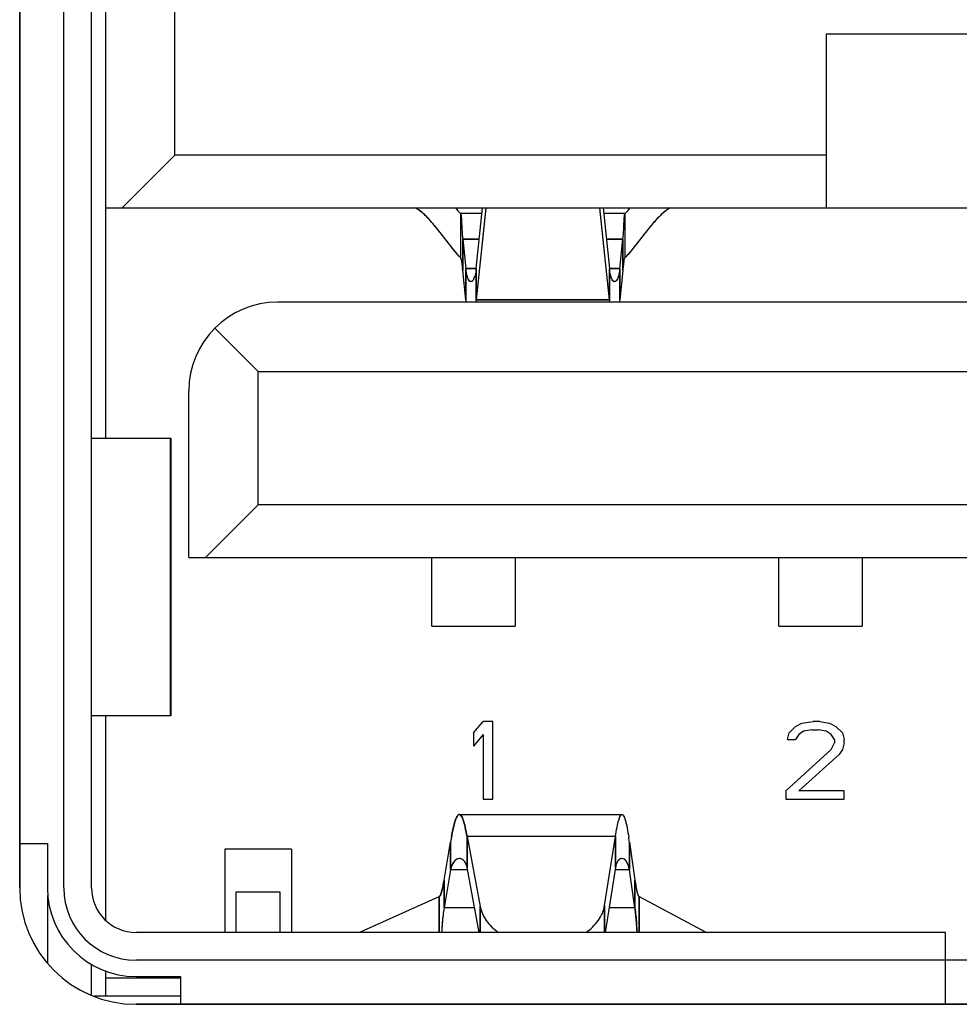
# Model space of a CAD drawing. Header units: millimetres. Extents: x 0 to 1750, y -1720 to 477.
# Tile 306 of 317: x 773 to 780, y -68 to -61. Entities that reach past the tile are written whole.
import ezdxf

# ---------------------------------------------------------------- set-up
doc = ezdxf.new("R2010")
doc.units = ezdxf.units.MM
doc.header["$LTSCALE"] = 92.51
for name, color, linetype in [('101301666_14DXF_CONTINUOUS_LINE', 7, 'CONTINUOUS'), ('101301666_DXF_CONTINUOUS_LINE', 7, 'CONTINUOUS'), ('DE-11-072043DXF_CONTINUOUS_LINE', 7, 'CONTINUOUS')]:
    doc.layers.add(name, color=color, linetype=linetype)

msp = doc.modelspace()

# ---------------------------------------------------------------- linework, layer by layer
at = {"layer": '101301666_14DXF_CONTINUOUS_LINE'}
for p, q in [((773.5686, -67.4652), (773.5686, -54.4852)), ((773.6686, -57.6164), (773.6686, -64.2252)), ((774.1686, -62.1852), (774.1686, -59.5652)), ((778.8586, -61.3152), (778.8586, -62.5652)), ((780.7786, -61.3152), (778.8586, -61.3152)), ((774.1686, -62.1852), (773.7886, -62.5652)), ((778.8586, -62.1852), (774.1686, -62.1852)), ((773.6686, -62.5652), (785.9686, -62.5652)), ((776.2249, -62.607), (776.2249, -62.924)), ((776.3805, -62.607), (776.2249, -62.607)), ((776.3388, -63.0029), (776.3849, -62.5652)), ((776.4083, -62.5677), (776.3388, -63.2278)), ((777.2984, -63.2278), (777.2289, -62.5677)), ((777.2523, -62.5652), (777.2984, -63.0029)), ((777.4123, -62.607), (777.2567, -62.607)), ((777.4123, -62.924), (777.4123, -62.607)), ((776.2417, -62.7918), (776.2417, -63.0166)), ((776.2417, -62.7918), (776.2639, -63.0029)), ((776.3611, -62.7918), (776.2417, -62.7918)), ((777.3955, -62.7918), (777.2762, -62.7918)), ((777.3733, -63.0029), (777.3955, -62.7918)), ((777.3955, -63.0166), (777.3955, -62.7918)), ((776.2639, -63.2278), (776.2417, -63.0166)), ((776.2639, -63.2278), (776.2639, -63.0029)), ((776.2639, -63.0029), (776.3388, -63.0029)), ((776.3388, -63.0029), (776.3388, -63.2278)), ((777.2984, -63.2278), (777.2984, -63.0029)), ((777.2984, -63.0029), (777.3733, -63.0029)), ((777.3733, -63.0029), (777.3733, -63.2278)), ((777.3955, -63.0166), (777.3733, -63.2278)), ((776.3038, -63.097), (776.3014, -63.0972)), ((784.7286, -63.2452), (774.9086, -63.2452)), ((776.3388, -63.2278), (777.2984, -63.2278)), ((774.7686, -63.7452), (774.4561, -63.4327)), ((774.7686, -64.7052), (774.7686, -63.7452)), ((774.7686, -63.7452), (784.8686, -63.7452)), ((774.2686, -65.0852), (774.2686, -63.8852)), ((773.5703, -64.2252), (774.1385, -64.2252)), ((774.1352, -64.2252), (774.1352, -66.2252)), ((774.1386, -64.2252), (774.1386, -66.2252)), ((774.7686, -64.7052), (774.3886, -65.0852)), ((784.8686, -64.7052), (774.7686, -64.7052)), ((774.2686, -65.0852), (785.3686, -65.0852)), ((776.0186, -65.5802), (776.0186, -65.0852)), ((776.6186, -65.0852), (776.6186, -65.5802)), ((778.5186, -65.5802), (778.5186, -65.0852)), ((779.1186, -65.0852), (779.1186, -65.5802)), ((776.0186, -65.5802), (776.6186, -65.5802)), ((778.5186, -65.5802), (779.1186, -65.5802)), ((774.1385, -66.2252), (773.5703, -66.2252)), ((773.6686, -66.2252), (773.6686, -67.6971)), ((776.3186, -66.3486), (776.3886, -66.2652)), ((776.4586, -66.2652), (776.3886, -66.2652)), ((776.4586, -66.8252), (776.4586, -66.2652)), ((778.5919, -66.3486), (778.6386, -66.301)), ((778.6386, -66.301), (778.6853, -66.2771)), ((778.6853, -66.2771), (778.7669, -66.2652)), ((778.8136, -66.2652), (778.7669, -66.2652)), ((778.8136, -66.2652), (778.8836, -66.2771)), ((778.8836, -66.2771), (778.9303, -66.301)), ((778.9303, -66.301), (778.9769, -66.3486)), ((776.3186, -66.3486), (776.3186, -66.444)), ((776.3886, -66.3605), (776.3186, -66.444)), ((776.3886, -66.3605), (776.3886, -66.8252)), ((778.5803, -66.3963), (778.5919, -66.3486)), ((778.6619, -66.3605), (778.6386, -66.3963)), ((778.6969, -66.3367), (778.6619, -66.3605)), ((778.7553, -66.3248), (778.6969, -66.3367)), ((778.7553, -66.3248), (778.8019, -66.3248)), ((778.8603, -66.3367), (778.8019, -66.3248)), ((778.8953, -66.3605), (778.8603, -66.3367)), ((778.9186, -66.3963), (778.8953, -66.3605)), ((778.9769, -66.3486), (778.9886, -66.3963)), ((778.5803, -66.3963), (778.6386, -66.3963)), ((778.8953, -66.4678), (778.9186, -66.4201)), ((778.9186, -66.3963), (778.9186, -66.4201)), ((778.9886, -66.4201), (778.9769, -66.4678)), ((778.9886, -66.4201), (778.9886, -66.3963)), ((778.5686, -66.7657), (778.8953, -66.4678)), ((778.9536, -66.5035), (778.6619, -66.7657)), ((778.9769, -66.4678), (778.9536, -66.5035)), ((778.5686, -66.7657), (778.5686, -66.8252)), ((778.9886, -66.7657), (778.6619, -66.7657)), ((778.9886, -66.8252), (778.9886, -66.7657)), ((776.3886, -66.8252), (776.4586, -66.8252)), ((778.5686, -66.8252), (778.9886, -66.8252)), ((776.2171, -66.9352), (777.3892, -66.9352)), ((776.273, -67.0934), (776.273, -67.3182)), ((776.273, -67.0934), (776.3669, -67.5976)), ((777.3419, -67.0934), (776.273, -67.0934)), ((777.2634, -67.5913), (777.3419, -67.0934)), ((777.3419, -67.3182), (777.3419, -67.0934)), ((773.0506, -67.1452), (773.2506, -67.1452)), ((773.2506, -67.1452), (773.2506, -67.4652)), ((776.1074, -67.409), (776.1538, -67.1352)), ((776.16, -67.1002), (776.1538, -67.1352)), ((776.1538, -67.3354), (776.1538, -67.1352)), ((777.4427, -67.1352), (777.4427, -67.3354)), ((777.4427, -67.1352), (777.482, -67.409)), ((774.5286, -67.1852), (774.5286, -67.7852)), ((775.0086, -67.1852), (774.5286, -67.1852)), ((775.0086, -67.1852), (775.0086, -67.7852)), ((776.1538, -67.3353), (776.1074, -67.6091)), ((776.2762, -67.3353), (776.1538, -67.3353)), ((776.36, -67.7852), (776.273, -67.3182)), ((777.3419, -67.3182), (777.2682, -67.7852)), ((777.4427, -67.3353), (777.3392, -67.3353)), ((777.482, -67.6091), (777.4427, -67.3353)), ((776.1074, -67.409), (776.1074, -67.6091)), ((777.482, -67.6091), (777.482, -67.409)), ((773.2506, -67.5202), (773.2506, -68.0057)), ((774.6086, -67.4952), (774.6086, -67.7852)), ((774.9266, -67.4952), (774.6086, -67.4952)), ((774.9266, -67.7852), (774.9266, -67.4952)), ((777.4954, -67.486), (777.4983, -67.4977)), ((775.5005, -67.7841), (776.0724, -67.5269)), ((776.0724, -67.7852), (776.0724, -67.527)), ((776.0724, -67.7852), (776.0724, -67.527)), ((777.2634, -67.5913), (777.2634, -67.7852)), ((777.5116, -67.5269), (777.5116, -67.7852)), ((777.5116, -67.5269), (777.5116, -67.7852)), ((777.5116, -67.5269), (777.9979, -67.7852)), ((776.3272, -67.6091), (776.1074, -67.6091)), ((776.3669, -67.7852), (776.3669, -67.5976)), ((777.482, -67.6091), (777.296, -67.6091)), ((779.7186, -67.7852), (773.8886, -67.7852)), ((779.7186, -68.3032), (779.7186, -67.7852)), ((773.5686, -68.2397), (773.5686, -68.0171)), ((773.6686, -68.064), (773.6686, -68.2452)), ((774.2086, -68.1152), (773.6686, -68.1152)), ((773.8886, -68.1032), (774.2086, -68.1032)), ((774.2086, -68.1032), (774.2086, -68.3032)), ((774.2086, -68.2452), (773.585, -68.2452))]:
    msp.add_line(p, q, dxfattribs=at)
for centre, radius, start, end in [((776.3011, -63.0848), 0.0124, 282.6376, 289.62082), ((776.2946, -63.0746), 0.0246, 310.82257, 313.42333), ((776.2287, -63.034), 0.1025, 335.89435, 336.84129), ((776.16, -63.0088), 0.1757, 342.30423, 343.1095), ((777.4746, -63.0096), 0.1729, 197.06334, 197.87888), ((777.406, -63.0351), 0.0997, 203.34089, 204.62482), ((777.342, -63.0754), 0.0236, 227.9599, 229.94435), ((777.336, -63.085), 0.0122, 251.95571, 258.38171), ((777.3358, -63.0859), 0.0114, 258.3835, 269.93118), ((774.9086, -63.8852), 0.64, 90, 180), ((780.2777, -62.805), 4.0359, 186.01337, 186.26278), ((772.325, -62.805), 4.036, 353.73743, 353.98689), ((781.3122, -62.805), 4.036, 186.01311, 186.26257), ((773.3596, -62.8049), 4.0359, 353.73661, 353.98602), ((774.3806, -67.5734), 3.0933, 8.14492, 8.80007), ((776.2182, -67.2915), 0.0384, 73.57236, 89.91658), ((776.2178, -67.2926), 0.0395, 71.6437, 73.5645), ((776.2066, -67.3093), 0.0598, 44.56543, 46.46631), ((776.1932, -67.3204), 0.0773, 33.55951, 35.57026), ((777.4206, -67.3145), 0.0753, 147.8444, 149.18062), ((777.4026, -67.3012), 0.0529, 136.24084, 138.47479), ((777.3886, -67.2819), 0.0289, 106.42601, 107.6624), ((774.5065, -67.138), 1.6237, 349.6865, 350.39534), ((779.3578, -67.1403), 1.895, 188.15155, 188.75833), ((779.0432, -67.1883), 1.5767, 188.7731, 188.9052), ((778.7651, -67.2324), 1.2951, 188.88421, 189.66596), ((778.5353, -67.2711), 1.0621, 189.68668, 189.86216), ((773.8886, -67.4652), 0.638, 180, 270), ((773.8886, -67.4652), 0.32, 180, 270), ((777.9256, -67.3885), 0.4411, 192.44568, 192.7701), ((777.739, -67.434), 0.249, 194.83255, 195.31994), ((777.5563, -67.4943), 0.0564, 203.9834, 205.31087), ((777.5235, -67.5126), 0.0189, 215.32336, 218.10149)]:
    msp.add_arc(centre, radius, start, end, dxfattribs=at)
for points, knots in [([(775.9326, -62.5866), (775.9299, -62.5846), (775.9195, -62.5769), (775.9085, -62.5699), (775.9001, -62.5652)], [0, 0, 0, 0, 0.258929, 1, 1, 1, 1]), ([(776.1847, -62.8771), (776.1416, -62.8248), (776.0822, -62.7443), (775.9993, -62.6462), (775.9553, -62.6039), (775.9326, -62.5866)], [0, 0, 0, 0, 0.527767, 0.777891, 1, 1, 1, 1]), ([(776.1889, -62.5652), (776.1919, -62.5688), (776.2036, -62.583), (776.2157, -62.5969), (776.2249, -62.607)], [0, 0, 0, 0, 0.254651, 1, 1, 1, 1]), ([(776.2249, -62.607), (776.2267, -62.609), (776.2291, -62.6155), (776.231, -62.6275), (776.2324, -62.6442), (776.2339, -62.6755), (776.2358, -62.7253), (776.2392, -62.7678), (776.2417, -62.7918)], [0, 0, 0, 0, 0.04219, 0.10734, 0.19731, 0.312017, 0.61243, 1, 1, 1, 1]), ([(777.3955, -62.7918), (777.3981, -62.7678), (777.4014, -62.7253), (777.4033, -62.6755), (777.4048, -62.6442), (777.4062, -62.6275), (777.4081, -62.6155), (777.4105, -62.609), (777.4123, -62.607)], [0, 0, 0, 0, 0.387569, 0.687983, 0.80269, 0.89266, 0.95781, 1, 1, 1, 1]), ([(777.4123, -62.607), (777.4153, -62.6037), (777.4276, -62.59), (777.4395, -62.5759), (777.4483, -62.5652)], [0, 0, 0, 0, 0.245382, 1, 1, 1, 1]), ([(777.7041, -62.587), (777.6813, -62.6043), (777.6374, -62.6467), (777.5546, -62.7449), (777.4952, -62.8254), (777.4521, -62.8777)], [0, 0, 0, 0, 0.222291, 0.472477, 1, 1, 1, 1]), ([(777.7371, -62.5652), (777.7343, -62.5668), (777.7229, -62.5734), (777.712, -62.581), (777.7041, -62.587)], [0, 0, 0, 0, 0.241169, 1, 1, 1, 1]), ([(776.2249, -62.924), (776.2215, -62.9202), (776.2079, -62.9049), (776.1946, -62.8891), (776.1847, -62.8771)], [0, 0, 0, 0, 0.2447, 1, 1, 1, 1]), ([(777.4521, -62.8777), (777.4488, -62.8817), (777.4358, -62.8973), (777.4225, -62.9127), (777.4123, -62.924)], [0, 0, 0, 0, 0.254923, 1, 1, 1, 1]), ([(776.2267, -62.9269), (776.2285, -62.9306), (776.2312, -62.941), (776.2348, -62.96), (776.2383, -62.9861), (776.2405, -63.0057), (776.2417, -63.0166)], [0, 0, 0, 0, 0.135184, 0.349905, 0.640374, 1, 1, 1, 1]), ([(777.3955, -63.0166), (777.3968, -63.0046), (777.3993, -62.9832), (777.4031, -62.9553), (777.4071, -62.9366), (777.41, -62.9265), (777.4123, -62.924)], [0, 0, 0, 0, 0.384235, 0.683673, 0.889981, 1, 1, 1, 1]), ([(776.3014, -63.0972), (776.297, -63.0972), (776.29, -63.0923), (776.2838, -63.083), (776.2763, -63.0671), (776.2689, -63.0401), (776.2654, -63.0164), (776.2639, -63.0029)], [0, 0, 0, 0, 0.123127, 0.211643, 0.322705, 0.615444, 1, 1, 1, 1]), ([(776.3388, -63.0029), (776.3382, -63.0084), (776.3358, -63.0276), (776.3321, -63.0466), (776.3281, -63.0599)], [0, 0, 0, 0, 0.284939, 1, 1, 1, 1]), ([(777.3092, -63.0604), (777.308, -63.0564), (777.3029, -63.0375), (777.3, -63.0182), (777.2984, -63.0029)], [0, 0, 0, 0, 0.213784, 1, 1, 1, 1]), ([(777.3733, -63.0029), (777.3719, -63.0164), (777.3683, -63.0401), (777.361, -63.0671), (777.3534, -63.083), (777.3472, -63.0923), (777.3402, -63.0972), (777.3358, -63.0972)], [0, 0, 0, 0, 0.38456, 0.677296, 0.788355, 0.876871, 1, 1, 1, 1]), ([(776.3223, -63.0759), (776.3215, -63.0776), (776.3186, -63.0836), (776.3149, -63.0893), (776.3115, -63.0925)], [0, 0, 0, 0, 0.294983, 1, 1, 1, 1]), ([(776.3274, -63.0622), (776.327, -63.0633), (776.3257, -63.0674), (776.3242, -63.0714), (776.3229, -63.0743)], [0, 0, 0, 0, 0.265806, 1, 1, 1, 1]), ([(777.3144, -63.0746), (777.314, -63.0737), (777.3124, -63.0698), (777.311, -63.0658), (777.31, -63.0627)], [0, 0, 0, 0, 0.234355, 1, 1, 1, 1]), ([(777.3262, -63.0929), (777.3251, -63.092), (777.3207, -63.0872), (777.3175, -63.0814), (777.3153, -63.0767)], [0, 0, 0, 0, 0.207361, 1, 1, 1, 1]), ([(776.2143, -66.9357), (776.2081, -66.9375), (776.1967, -66.9546), (776.1849, -66.9873), (776.1718, -67.0385), (776.1641, -67.0778), (776.16, -67.1002)], [0, 0, 0, 0, 0.11028, 0.312844, 0.611976, 1, 1, 1, 1]), ([(776.273, -67.0934), (776.2688, -67.0709), (776.2608, -67.0315), (776.2492, -66.9866), (776.2388, -66.9596), (776.2315, -66.9449), (776.2229, -66.9352), (776.2171, -66.9352)], [0, 0, 0, 0, 0.399681, 0.7016, 0.813305, 0.898648, 1, 1, 1, 1]), ([(777.3419, -67.0934), (777.3454, -67.0709), (777.3522, -67.0316), (777.362, -66.9868), (777.3707, -66.9596), (777.3768, -66.9455), (777.3839, -66.9352), (777.3892, -66.9352)], [0, 0, 0, 0, 0.405483, 0.710411, 0.822244, 0.906487, 1, 1, 1, 1]), ([(777.3892, -66.9352), (777.3946, -66.9352), (777.4019, -66.9461), (777.408, -66.9607), (777.417, -66.9891), (777.427, -67.0358), (777.4339, -67.0768), (777.4375, -67.1002)], [0, 0, 0, 0, 0.092779, 0.17704, 0.289026, 0.594416, 1, 1, 1, 1]), ([(776.2182, -67.2531), (776.2114, -67.2531), (776.1963, -67.2574), (776.1773, -67.2745), (776.1619, -67.3013), (776.1559, -67.3232), (776.1538, -67.3354)], [0, 0, 0, 0, 0.183169, 0.399653, 0.669023, 1, 1, 1, 1]), ([(776.273, -67.3182), (776.2722, -67.3142), (776.269, -67.3001), (776.2634, -67.2864), (776.2576, -67.2777)], [0, 0, 0, 0, 0.279702, 1, 1, 1, 1]), ([(777.3559, -67.2759), (777.3542, -67.2787), (777.3474, -67.292), (777.3437, -67.3066), (777.3419, -67.3182)], [0, 0, 0, 0, 0.21711, 1, 1, 1, 1]), ([(777.3798, -67.2544), (777.3785, -67.2549), (777.3727, -67.2572), (777.3677, -67.2611), (777.3644, -67.2646)], [0, 0, 0, 0, 0.231688, 1, 1, 1, 1]), ([(777.4427, -67.3354), (777.441, -67.3234), (777.4362, -67.3019), (777.4233, -67.2753), (777.4075, -67.2579), (777.3941, -67.2531), (777.3882, -67.2531)], [0, 0, 0, 0, 0.345112, 0.62061, 0.831903, 1, 1, 1, 1]), ([(776.1039, -67.4287), (776.1018, -67.4405), (776.0977, -67.4617), (776.0909, -67.4898), (776.0843, -67.51), (776.0791, -67.5209), (776.0759, -67.5242)], [0, 0, 0, 0, 0.358451, 0.647899, 0.862224, 1, 1, 1, 1]), ([(777.4889, -67.453), (777.4894, -67.4558), (777.4912, -67.466), (777.4932, -67.4762), (777.4949, -67.4836)], [0, 0, 0, 0, 0.27119, 1, 1, 1, 1]), ([(777.4988, -67.4998), (777.4993, -67.5015), (777.501, -67.5074), (777.503, -67.5133), (777.5047, -67.5173)], [0, 0, 0, 0, 0.290026, 1, 1, 1, 1]), ([(777.1288, -67.7853), (777.1638, -67.7613), (777.2242, -67.7055), (777.2575, -67.6288), (777.2634, -67.5913)], [0, 0, 0, 0, 0.527678, 1, 1, 1, 1]), ([(776.1074, -67.6091), (776.1018, -67.6425), (776.0947, -67.7012), (776.0912, -67.7602), (776.0891, -67.7853)], [0, 0, 0, 0, 0.573085, 1, 1, 1, 1]), ([(776.3669, -67.5976), (776.3737, -67.634), (776.4074, -67.7079), (776.4664, -67.762), (776.5004, -67.7853)], [0, 0, 0, 0, 0.472825, 1, 1, 1, 1]), ([(777.4975, -67.7853), (777.4958, -67.7602), (777.4928, -67.7013), (777.4868, -67.6426), (777.482, -67.6091)], [0, 0, 0, 0, 0.427012, 1, 1, 1, 1])]:
    msp.add_open_spline(points, degree=3, knots=knots, dxfattribs=at)
for points in [[(776.2249, -62.924), (776.2257, -62.9248), (776.2262, -62.9258), (776.2267, -62.9269)], [(776.3107, -63.0933), (776.3091, -63.0946), (776.3073, -63.0958), (776.3053, -63.0965)], [(777.3322, -63.0966), (777.3302, -63.096), (777.3284, -63.0948), (777.3268, -63.0935)], [(776.2171, -66.9352), (776.2162, -66.9352), (776.2152, -66.9354), (776.2143, -66.9357)], [(776.2397, -67.2595), (776.2367, -67.2577), (776.2336, -67.2562), (776.2303, -67.2551)], [(776.2478, -67.2659), (776.2453, -67.2635), (776.2426, -67.2614), (776.2397, -67.2595)], [(776.2561, -67.2755), (776.254, -67.2726), (776.2517, -67.2698), (776.2492, -67.2673)], [(777.363, -67.2661), (777.3607, -67.2687), (777.3587, -67.2715), (777.3568, -67.2744)], [(777.3882, -67.2531), (777.3856, -67.2531), (777.383, -67.2535), (777.3804, -67.2542)], [(776.0759, -67.5242), (776.0749, -67.5253), (776.0738, -67.5263), (776.0724, -67.5269)], [(777.5053, -67.5185), (777.5061, -67.5202), (777.507, -67.5219), (777.5081, -67.5235)], [(777.5087, -67.5242), (777.5095, -67.5253), (777.5105, -67.5263), (777.5116, -67.5269)]]:
    msp.add_open_spline(points, degree=3, dxfattribs=at)
at = {"layer": '101301666_DXF_CONTINUOUS_LINE'}
for p, q in [((773.0506, -67.4652), (773.0506, -54.4852)), ((773.3686, -67.4652), (773.3686, -54.4852)), ((773.5686, -67.4652), (773.5686, -54.4852)), ((773.6686, -57.6164), (773.6686, -64.2252)), ((774.1686, -62.1852), (774.1686, -59.5652)), ((778.8586, -61.3152), (778.8586, -62.5652)), ((780.7786, -61.3152), (778.8586, -61.3152)), ((774.1686, -62.1852), (773.7886, -62.5652)), ((778.8586, -62.1852), (774.1686, -62.1852)), ((773.6686, -62.5652), (785.9686, -62.5652)), ((776.3805, -62.607), (776.2249, -62.607)), ((776.2249, -62.6071), (776.2249, -62.924)), ((776.3388, -63.0029), (776.3849, -62.5652)), ((776.4086, -62.5652), (776.3388, -63.2278)), ((777.2984, -63.2278), (777.2286, -62.5652)), ((777.2523, -62.5652), (777.2984, -63.0029)), ((777.4123, -62.607), (777.2567, -62.607)), ((777.4123, -62.924), (777.4123, -62.6071)), ((776.2417, -63.0166), (776.2417, -62.7918)), ((776.2417, -62.7918), (776.2639, -63.0029)), ((776.2417, -62.7918), (776.3611, -62.7918)), ((777.2762, -62.7918), (777.3955, -62.7918)), ((777.3733, -63.0029), (777.3955, -62.7918)), ((777.3955, -62.7918), (777.3955, -63.0166)), ((776.2639, -63.2278), (776.2417, -63.0166)), ((776.2639, -63.0029), (776.2639, -63.2278)), ((776.3388, -63.0029), (776.2639, -63.0029)), ((776.3388, -63.2278), (776.3388, -63.0029)), ((777.2984, -63.0029), (777.2984, -63.2278)), ((777.3733, -63.0029), (777.2984, -63.0029)), ((777.3733, -63.2278), (777.3733, -63.0029)), ((777.3955, -63.0166), (777.3733, -63.2278)), ((776.3038, -63.0969), (776.3014, -63.0972)), ((784.7286, -63.2452), (774.9086, -63.2452)), ((777.2984, -63.2278), (776.3388, -63.2278)), ((774.7686, -63.7452), (774.4561, -63.4327)), ((774.7686, -64.7052), (774.7686, -63.7452)), ((774.7686, -63.7452), (784.8686, -63.7452)), ((774.2686, -65.0852), (774.2686, -63.8852)), ((773.5703, -64.2252), (774.1385, -64.2252)), ((774.1352, -64.2252), (774.1352, -66.2252)), ((774.1386, -64.2252), (774.1386, -66.2252)), ((774.7686, -64.7052), (774.3886, -65.0852)), ((784.8686, -64.7052), (774.7686, -64.7052)), ((774.2686, -65.0852), (785.3686, -65.0852)), ((776.0186, -65.5802), (776.0186, -65.0852)), ((776.6186, -65.0852), (776.6186, -65.5802)), ((778.5186, -65.5802), (778.5186, -65.0852)), ((779.1186, -65.0852), (779.1186, -65.5802)), ((776.0186, -65.5802), (776.6186, -65.5802)), ((778.5186, -65.5802), (779.1186, -65.5802)), ((774.1385, -66.2252), (773.5703, -66.2252)), ((773.6686, -66.2252), (773.6686, -67.6971)), ((776.3186, -66.3486), (776.3886, -66.2652)), ((776.4586, -66.2652), (776.3886, -66.2652)), ((776.4586, -66.8252), (776.4586, -66.2652)), ((778.5919, -66.3486), (778.6386, -66.301)), ((778.6386, -66.301), (778.6853, -66.2771)), ((778.6853, -66.2771), (778.7669, -66.2652)), ((778.8136, -66.2652), (778.7669, -66.2652)), ((778.8136, -66.2652), (778.8836, -66.2771)), ((778.8836, -66.2771), (778.9303, -66.301)), ((778.9303, -66.301), (778.9769, -66.3486)), ((776.3186, -66.3486), (776.3186, -66.444)), ((776.3886, -66.3605), (776.3186, -66.444)), ((776.3886, -66.3605), (776.3886, -66.8252)), ((778.5803, -66.3963), (778.5919, -66.3486)), ((778.6619, -66.3605), (778.6386, -66.3963)), ((778.6969, -66.3367), (778.6619, -66.3605)), ((778.7553, -66.3248), (778.6969, -66.3367)), ((778.7553, -66.3248), (778.8019, -66.3248)), ((778.8603, -66.3367), (778.8019, -66.3248)), ((778.8953, -66.3605), (778.8603, -66.3367)), ((778.9186, -66.3963), (778.8953, -66.3605)), ((778.9769, -66.3486), (778.9886, -66.3963)), ((778.5803, -66.3963), (778.6386, -66.3963)), ((778.8953, -66.4678), (778.9186, -66.4201)), ((778.9186, -66.3963), (778.9186, -66.4201)), ((778.9886, -66.4201), (778.9769, -66.4678)), ((778.9886, -66.4201), (778.9886, -66.3963)), ((778.5686, -66.7657), (778.8953, -66.4678)), ((778.9536, -66.5035), (778.6619, -66.7657)), ((778.9769, -66.4678), (778.9536, -66.5035)), ((778.5686, -66.7657), (778.5686, -66.8252)), ((778.9886, -66.7657), (778.6619, -66.7657)), ((778.9886, -66.8252), (778.9886, -66.7657)), ((776.3886, -66.8252), (776.4586, -66.8252)), ((778.5686, -66.8252), (778.9886, -66.8252)), ((776.2171, -66.9352), (777.3892, -66.9352)), ((776.273, -67.3182), (776.273, -67.0934)), ((776.273, -67.0934), (776.3669, -67.5976)), ((777.3419, -67.0934), (776.273, -67.0934)), ((777.2634, -67.5913), (777.3419, -67.0934)), ((777.3419, -67.0934), (777.3419, -67.3182)), ((773.0506, -67.1452), (773.2506, -67.1452)), ((773.2506, -67.1452), (773.2506, -67.4652)), ((776.1074, -67.409), (776.1538, -67.1352)), ((776.1538, -67.1352), (776.1538, -67.3354)), ((777.4427, -67.3354), (777.4427, -67.1352)), ((777.4427, -67.1352), (777.482, -67.409)), ((774.5286, -67.1852), (774.5286, -67.7852)), ((775.0086, -67.1852), (774.5286, -67.1852)), ((775.0086, -67.1852), (775.0086, -67.7852)), ((776.1538, -67.3353), (776.1074, -67.6091)), ((776.273, -67.3353), (776.1538, -67.3353)), ((776.36, -67.7852), (776.273, -67.3182)), ((777.3419, -67.3182), (777.2682, -67.7852)), ((777.4427, -67.3353), (777.3419, -67.3353)), ((777.482, -67.6091), (777.4427, -67.3353)), ((776.1074, -67.6091), (776.1074, -67.4089)), ((776.1074, -67.6091), (776.1074, -67.4089)), ((777.482, -67.4089), (777.482, -67.6091)), ((777.482, -67.4089), (777.482, -67.6091)), ((773.2506, -67.5202), (773.2506, -68.0057)), ((774.6086, -67.4952), (774.6086, -67.7852)), ((774.9266, -67.4952), (774.6086, -67.4952)), ((774.9266, -67.7852), (774.9266, -67.4952)), ((775.5005, -67.7841), (776.0724, -67.5269)), ((776.0724, -67.5273), (776.0724, -67.7852)), ((777.2634, -67.7852), (777.2634, -67.5913)), ((777.5116, -67.5269), (777.9979, -67.7852)), ((777.5116, -67.7852), (777.5116, -67.527)), ((776.3272, -67.6091), (776.1074, -67.6091)), ((776.3669, -67.5976), (776.3669, -67.7852)), ((777.482, -67.6091), (777.296, -67.6091)), ((779.7186, -67.7852), (773.8886, -67.7852)), ((779.7186, -68.3032), (779.7186, -67.7852)), ((773.5686, -68.2397), (773.5686, -68.0171)), ((785.7486, -67.9852), (773.8886, -67.9852)), ((773.6686, -68.064), (773.6686, -68.2452)), ((774.2086, -68.1152), (773.6686, -68.1152)), ((773.8886, -68.1032), (774.2086, -68.1032)), ((774.2086, -68.1032), (774.2086, -68.3032)), ((774.2086, -68.2452), (773.585, -68.2452)), ((785.7486, -68.3032), (773.8886, -68.3032))]:
    msp.add_line(p, q, dxfattribs=at)
for centre, radius, start, end in [((777.1525, -61.7705), 1.2491, 219.51165, 222.04424), ((776.4847, -61.7705), 1.2491, 317.95576, 320.48835), ((774.3691, -63.214), 1.8829, 6.01726, 6.51697), ((776.3011, -63.0848), 0.0124, 282.47754, 289.39138), ((776.2947, -63.0748), 0.0244, 310.75273, 313.4138), ((776.1604, -63.009), 0.1753, 342.31024, 343.12437), ((777.4741, -63.0098), 0.1725, 197.04674, 197.87259), ((777.4057, -63.0352), 0.0994, 203.36518, 204.65005), ((777.336, -63.085), 0.0122, 252.19729, 258.57416), ((777.3358, -63.0859), 0.0113, 258.5503, 269.96509), ((774.9086, -63.8852), 0.64, 90, 180), ((780.2754, -62.8053), 4.0336, 186.01259, 186.26182), ((772.3273, -62.8054), 4.0337, 353.73977, 353.98906), ((781.3099, -62.8054), 4.0337, 186.01094, 186.26023), ((773.3618, -62.8053), 4.0336, 353.73818, 353.98741), ((778.8236, -67.587), 2.7077, 169.64306, 170.3945), ((774.3164, -67.5831), 3.1582, 8.1534, 8.79518), ((776.1934, -67.3199), 0.0768, 33.30127, 35.33911), ((777.402, -67.3004), 0.052, 136.26536, 138.53777), ((774.505, -67.1375), 1.6253, 349.6778, 350.38508), ((773.8886, -67.4652), 0.838, 180, 270), ((773.8886, -67.4652), 0.638, 180, 270), ((773.8886, -67.4652), 0.52, 180, 270), ((773.8886, -67.4652), 0.32, 180, 270)]:
    msp.add_arc(centre, radius, start, end, dxfattribs=at)
for points, knots in [([(776.1847, -62.8771), (776.1362, -62.8182), (776.0705, -62.7279), (775.9769, -62.6219), (775.9263, -62.5797), (775.9001, -62.5652)], [0, 0, 0, 0, 0.539941, 0.78842, 1, 1, 1, 1]), ([(776.2249, -62.607), (776.2294, -62.6119), (776.2314, -62.6329), (776.2338, -62.6695), (776.2358, -62.7255), (776.2392, -62.7679), (776.2417, -62.7918)], [0, 0, 0, 0, 0.106549, 0.311332, 0.612214, 1, 1, 1, 1]), ([(777.3955, -62.7918), (777.398, -62.7679), (777.4014, -62.7255), (777.4034, -62.6695), (777.4058, -62.6329), (777.4078, -62.6119), (777.4123, -62.607)], [0, 0, 0, 0, 0.387787, 0.688668, 0.893451, 1, 1, 1, 1]), ([(777.7371, -62.5652), (777.7109, -62.5797), (777.6602, -62.622), (777.5665, -62.7282), (777.5007, -62.8187), (777.4521, -62.8777)], [0, 0, 0, 0, 0.211592, 0.460118, 1, 1, 1, 1]), ([(776.2249, -62.924), (776.2253, -62.9243), (776.2259, -62.9253), (776.2265, -62.9263), (776.2267, -62.9269)], [0, 0, 0, 0, 0.443533, 1, 1, 1, 1]), ([(776.2267, -62.9269), (776.2305, -62.9349), (776.2345, -62.9599), (776.2381, -62.9843), (776.2399, -63.0003)], [0, 0, 0, 0, 0.355143, 1, 1, 1, 1]), ([(777.3955, -63.0166), (777.3976, -62.9968), (777.4018, -62.967), (777.4059, -62.9361), (777.4106, -62.9266)], [0, 0, 0, 0, 0.652492, 1, 1, 1, 1]), ([(777.4106, -62.9266), (777.4108, -62.9261), (777.4113, -62.9252), (777.412, -62.9243), (777.4123, -62.924)], [0, 0, 0, 0, 0.553317, 1, 1, 1, 1]), ([(776.3014, -63.0972), (776.2904, -63.0972), (776.2699, -63.0571), (776.2664, -63.0267), (776.2639, -63.0029)], [0, 0, 0, 0, 0.314616, 1, 1, 1, 1]), ([(776.3388, -63.0029), (776.3382, -63.0084), (776.3359, -63.0275), (776.3321, -63.0466), (776.3281, -63.0599)], [0, 0, 0, 0, 0.284282, 1, 1, 1, 1]), ([(777.3092, -63.0604), (777.308, -63.0564), (777.3029, -63.0375), (777.3, -63.0182), (777.2984, -63.0029)], [0, 0, 0, 0, 0.214331, 1, 1, 1, 1]), ([(777.3733, -63.0029), (777.3708, -63.0267), (777.3673, -63.0571), (777.3468, -63.0972), (777.3358, -63.0972)], [0, 0, 0, 0, 0.685359, 1, 1, 1, 1]), ([(776.3229, -63.0743), (776.3221, -63.0763), (776.3191, -63.0828), (776.3152, -63.0891), (776.3115, -63.0925)], [0, 0, 0, 0, 0.297559, 1, 1, 1, 1]), ([(777.3268, -63.0935), (777.3257, -63.0926), (777.3209, -63.0877), (777.3176, -63.0816), (777.3153, -63.0767)], [0, 0, 0, 0, 0.205001, 1, 1, 1, 1]), ([(776.16, -67.1002), (776.1641, -67.0778), (776.1718, -67.0384), (776.1849, -66.9873), (776.1967, -66.9546), (776.2081, -66.9375), (776.2143, -66.9357)], [0, 0, 0, 0, 0.388212, 0.687274, 0.889696, 1, 1, 1, 1]), ([(776.2143, -66.9357), (776.2147, -66.9355), (776.2157, -66.9353), (776.2166, -66.9352), (776.2171, -66.9352)], [0, 0, 0, 0, 0.505502, 1, 1, 1, 1]), ([(776.2171, -66.9352), (776.2229, -66.9352), (776.2363, -66.9504), (776.2472, -66.9814), (776.2611, -67.0317), (776.2688, -67.0709), (776.273, -67.0934)], [0, 0, 0, 0, 0.101409, 0.298092, 0.600409, 1, 1, 1, 1]), ([(777.3419, -67.0934), (777.3454, -67.071), (777.3518, -67.032), (777.3638, -66.9814), (777.3726, -66.9516), (777.3839, -66.9352), (777.3892, -66.9352)], [0, 0, 0, 0, 0.40536, 0.710671, 0.906443, 1, 1, 1, 1]), ([(777.3892, -66.9352), (777.3896, -66.9352), (777.3904, -66.9353), (777.3912, -66.9355), (777.3916, -66.9357)], [0, 0, 0, 0, 0.492366, 1, 1, 1, 1]), ([(777.3916, -66.9357), (777.3972, -66.9377), (777.4065, -66.9553), (777.4165, -66.9873), (777.4275, -67.0386), (777.434, -67.0778), (777.4375, -67.1002)], [0, 0, 0, 0, 0.104192, 0.305876, 0.607263, 1, 1, 1, 1]), ([(776.2182, -67.2531), (776.2036, -67.2531), (776.1687, -67.2767), (776.1576, -67.3134), (776.1538, -67.3354)], [0, 0, 0, 0, 0.39588, 1, 1, 1, 1]), ([(776.273, -67.3182), (776.2722, -67.3142), (776.269, -67.3001), (776.2633, -67.2864), (776.2576, -67.2777)], [0, 0, 0, 0, 0.278884, 1, 1, 1, 1]), ([(777.3568, -67.2744), (777.3551, -67.2773), (777.3478, -67.2909), (777.3438, -67.3062), (777.3419, -67.3182)], [0, 0, 0, 0, 0.215969, 1, 1, 1, 1]), ([(777.4427, -67.3354), (777.441, -67.3234), (777.4345, -67.292), (777.4101, -67.2531), (777.3882, -67.2531)], [0, 0, 0, 0, 0.356621, 1, 1, 1, 1]), ([(776.0759, -67.5242), (776.0838, -67.5156), (776.0928, -67.4816), (776.1001, -67.45), (776.1039, -67.4287)], [0, 0, 0, 0, 0.350594, 1, 1, 1, 1]), ([(777.482, -67.409), (777.4843, -67.4246), (777.4886, -67.4523), (777.4955, -67.4887), (777.5022, -67.5119), (777.5078, -67.5248), (777.5116, -67.5269)], [0, 0, 0, 0, 0.387008, 0.688863, 0.893256, 1, 1, 1, 1]), ([(776.0724, -67.5269), (776.073, -67.5266), (776.0743, -67.5258), (776.0754, -67.5248), (776.0759, -67.5242)], [0, 0, 0, 0, 0.462535, 1, 1, 1, 1]), ([(777.1286, -67.7854), (777.1637, -67.7614), (777.2242, -67.7056), (777.2575, -67.6288), (777.2634, -67.5913)], [0, 0, 0, 0, 0.527641, 1, 1, 1, 1]), ([(776.1074, -67.6091), (776.1044, -67.6268), (776.0959, -67.6854), (776.0925, -67.7445), (776.0891, -67.7856)], [0, 0, 0, 0, 0.303279, 1, 1, 1, 1]), ([(776.3669, -67.5976), (776.3737, -67.634), (776.4074, -67.7079), (776.4665, -67.762), (776.5005, -67.7853)], [0, 0, 0, 0, 0.472865, 1, 1, 1, 1]), ([(777.482, -67.6091), (777.4846, -67.6268), (777.4918, -67.6855), (777.4947, -67.7445), (777.4975, -67.7856)], [0, 0, 0, 0, 0.303161, 1, 1, 1, 1])]:
    msp.add_open_spline(points, degree=3, knots=knots, dxfattribs=at)
for points in [[(776.2249, -62.924), (776.2111, -62.9087), (776.1978, -62.893), (776.1847, -62.8771)], [(777.4521, -62.8777), (777.4391, -62.8934), (777.4259, -62.9089), (777.4123, -62.924)], [(776.3107, -63.0933), (776.3091, -63.0947), (776.3072, -63.0958), (776.3053, -63.0965)], [(776.3274, -63.0622), (776.3261, -63.0663), (776.3246, -63.0704), (776.3229, -63.0743)], [(777.3144, -63.0747), (777.3127, -63.0708), (777.3113, -63.0668), (777.31, -63.0627)], [(777.3323, -63.0966), (777.3303, -63.096), (777.3284, -63.0948), (777.3268, -63.0935)], [(776.2303, -67.2551), (776.2264, -67.2538), (776.2223, -67.2531), (776.2182, -67.2531)], [(776.2398, -67.2596), (776.2368, -67.2577), (776.2336, -67.2562), (776.2303, -67.2551)], [(776.2492, -67.2672), (776.2464, -67.2644), (776.2432, -67.2617), (776.2398, -67.2596)], [(776.2561, -67.2755), (776.254, -67.2726), (776.2517, -67.2698), (776.2492, -67.2672)], [(777.363, -67.266), (777.3607, -67.2686), (777.3587, -67.2715), (777.3568, -67.2744)], [(777.3804, -67.2542), (777.3744, -67.256), (777.3688, -67.2599), (777.3644, -67.2645)], [(777.3882, -67.2531), (777.3856, -67.2531), (777.383, -67.2535), (777.3804, -67.2542)]]:
    msp.add_open_spline(points, degree=3, dxfattribs=at)
at = {"layer": 'DE-11-072043DXF_CONTINUOUS_LINE'}
for p, q in [((773.0506, -54.4852), (773.0506, -67.4652)), ((773.8886, -68.3032), (785.7486, -68.3032))]:
    msp.add_line(p, q, dxfattribs=at)
msp.add_arc((773.8886, -67.4652), 0.838, 180, 270, dxfattribs=at)

doc.saveas('drawing.dxf')
